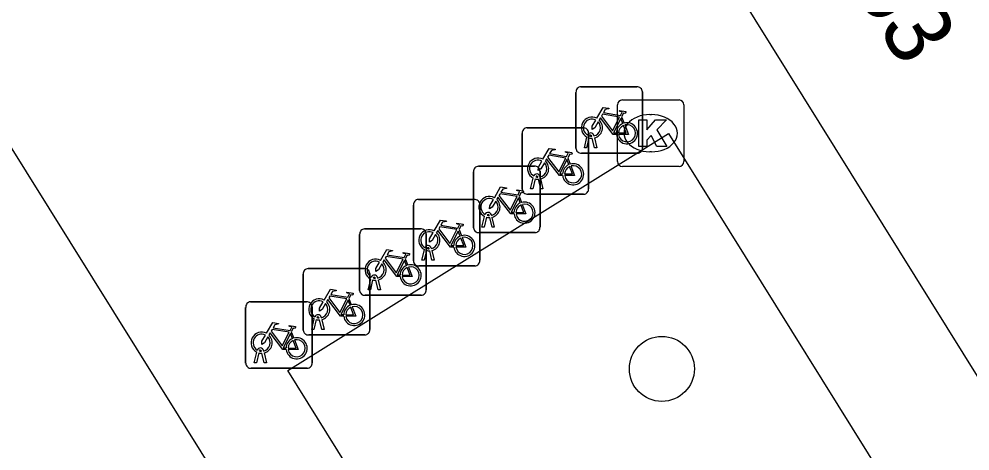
# Model space of a CAD drawing. Extents: x 159280 to 160375, y 384531 to 385872.
# Drawn here: x 159802.43 to 159816.74, y 385533.27 to 385539.77 of the extents above; entities that cross this region are included whole.
import ezdxf

# ---------------------------------------------------------------- set-up
doc = ezdxf.new("R2010")
doc.units = 0
for name, color, linetype in [('IMGEO_Boom', 7, 'Continuous'), ('IMGEO_Fietsenrek', 7, 'Continuous'), ('IMGEO_Kolk', 7, 'Continuous'), ('IMGEO_Pand', 7, 'Continuous'), ('IMGEO_Pand_nummerreeks', 7, 'Continuous'), ('IMGEO_Rijbaan_lokaal_open', 7, 'Continuous'), ('IMGEO_Voetpad_open', 7, 'Continuous')]:
    doc.layers.add(name, color=color, linetype=linetype)

msp = doc.modelspace()

# ---------------------------------------------------------------- linework, layer by layer
at = {"layer": 'IMGEO_Boom'}
msp.add_circle((159812.101, 385534.508), 0.489, dxfattribs=at)
at = {"layer": 'IMGEO_Fietsenrek'}
for p, q in [((159810.883, 385538.753), (159811.724, 385538.753)), ((159811.724, 385538.753), (159810.883, 385538.753)), ((159810.808, 385537.828), (159810.808, 385538.669)), ((159810.808, 385538.669), (159810.808, 385537.828)), ((159811.808, 385538.678), (159811.808, 385537.837)), ((159811.808, 385537.837), (159811.808, 385538.678)), ((159811.495, 385538.302), (159811.531, 385538.207)), ((159809.999, 385537.211), (159809.999, 385538.052)), ((159809.999, 385538.052), (159809.999, 385537.211)), ((159810.074, 385538.136), (159810.915, 385538.136)), ((159810.915, 385538.136), (159810.074, 385538.136)), ((159810.935, 385537.837), (159810.974, 385537.997)), ((159810.999, 385538.061), (159810.999, 385537.22)), ((159810.999, 385537.22), (159810.999, 385538.061)), ((159811.046, 385538.009), (159811.045, 385538.013)), ((159811.077, 385538.02), (159811.078, 385538.013)), ((159811.004, 385537.985), (159810.969, 385537.837)), ((159811.087, 385537.837), (159811.053, 385537.979)), ((159811.085, 385537.983), (159811.12, 385537.837)), ((159811.733, 385537.753), (159810.892, 385537.753)), ((159810.892, 385537.753), (159811.733, 385537.753)), ((159810.969, 385537.837), (159810.935, 385537.837)), ((159811.12, 385537.837), (159811.087, 385537.837)), ((159810.686, 385537.685), (159810.722, 385537.59)), ((159809.267, 385536.633), (159809.267, 385537.474)), ((159809.267, 385537.474), (159809.267, 385536.633)), ((159809.342, 385537.558), (159810.183, 385537.558)), ((159810.183, 385537.558), (159809.342, 385537.558)), ((159810.267, 385537.483), (159810.267, 385536.642)), ((159810.267, 385536.642), (159810.267, 385537.483)), ((159810.126, 385537.22), (159810.165, 385537.38)), ((159810.195, 385537.368), (159810.16, 385537.22)), ((159810.237, 385537.392), (159810.236, 385537.396)), ((159810.278, 385537.22), (159810.244, 385537.362)), ((159810.268, 385537.403), (159810.269, 385537.396)), ((159810.276, 385537.366), (159810.311, 385537.22)), ((159810.16, 385537.22), (159810.126, 385537.22)), ((159810.311, 385537.22), (159810.278, 385537.22)), ((159808.437, 385537.058), (159809.278, 385537.058)), ((159809.278, 385537.058), (159808.437, 385537.058)), ((159809.954, 385537.107), (159809.99, 385537.012)), ((159810.924, 385537.136), (159810.083, 385537.136)), ((159810.083, 385537.136), (159810.924, 385537.136)), ((159808.362, 385536.133), (159808.362, 385536.974)), ((159808.362, 385536.974), (159808.362, 385536.133)), ((159809.362, 385536.983), (159809.362, 385536.142)), ((159809.362, 385536.142), (159809.362, 385536.983)), ((159809.394, 385536.642), (159809.433, 385536.802)), ((159809.463, 385536.79), (159809.428, 385536.642)), ((159809.505, 385536.814), (159809.504, 385536.818)), ((159809.546, 385536.642), (159809.512, 385536.784)), ((159809.536, 385536.825), (159809.537, 385536.818)), ((159809.544, 385536.788), (159809.579, 385536.642)), ((159807.628, 385536.615), (159808.469, 385536.615)), ((159808.469, 385536.615), (159807.628, 385536.615)), ((159809.049, 385536.607), (159809.085, 385536.512)), ((159809.428, 385536.642), (159809.394, 385536.642)), ((159809.579, 385536.642), (159809.546, 385536.642)), ((159807.553, 385535.69), (159807.553, 385536.531)), ((159807.553, 385536.531), (159807.553, 385535.69)), ((159808.553, 385536.54), (159808.553, 385535.699)), ((159808.553, 385535.699), (159808.553, 385536.54)), ((159810.192, 385536.558), (159809.351, 385536.558)), ((159809.351, 385536.558), (159810.192, 385536.558)), ((159808.489, 385536.142), (159808.528, 385536.302)), ((159808.558, 385536.29), (159808.523, 385536.142)), ((159808.6, 385536.314), (159808.599, 385536.318)), ((159808.641, 385536.142), (159808.607, 385536.284)), ((159808.631, 385536.325), (159808.632, 385536.318)), ((159808.639, 385536.288), (159808.674, 385536.142)), ((159808.24, 385536.164), (159808.276, 385536.069)), ((159808.523, 385536.142), (159808.489, 385536.142)), ((159808.674, 385536.142), (159808.641, 385536.142)), ((159806.78, 385536.018), (159807.621, 385536.018)), ((159807.621, 385536.018), (159806.78, 385536.018)), ((159809.287, 385536.058), (159808.446, 385536.058)), ((159808.446, 385536.058), (159809.287, 385536.058)), ((159806.705, 385535.093), (159806.705, 385535.934)), ((159806.705, 385535.934), (159806.705, 385535.093)), ((159807.68, 385535.699), (159807.719, 385535.859)), ((159807.705, 385535.943), (159807.705, 385535.102)), ((159807.705, 385535.102), (159807.705, 385535.943)), ((159807.791, 385535.871), (159807.79, 385535.875)), ((159807.822, 385535.882), (159807.823, 385535.875)), ((159807.749, 385535.847), (159807.714, 385535.699)), ((159807.832, 385535.699), (159807.798, 385535.841)), ((159807.83, 385535.845), (159807.865, 385535.699)), ((159807.392, 385535.567), (159807.428, 385535.472)), ((159808.478, 385535.615), (159807.637, 385535.615)), ((159807.637, 385535.615), (159808.478, 385535.615)), ((159807.714, 385535.699), (159807.68, 385535.699)), ((159807.865, 385535.699), (159807.832, 385535.699)), ((159805.838, 385534.592), (159805.838, 385535.433)), ((159805.838, 385535.433), (159805.838, 385534.592)), ((159805.913, 385535.517), (159806.754, 385535.517)), ((159806.754, 385535.517), (159805.913, 385535.517)), ((159806.838, 385535.442), (159806.838, 385534.601)), ((159806.838, 385534.601), (159806.838, 385535.442)), ((159806.943, 385535.274), (159806.942, 385535.278)), ((159806.974, 385535.285), (159806.975, 385535.278)), ((159806.832, 385535.102), (159806.871, 385535.262)), ((159806.901, 385535.25), (159806.866, 385535.102)), ((159806.984, 385535.102), (159806.95, 385535.244)), ((159806.982, 385535.248), (159807.017, 385535.102)), ((159806.525, 385535.066), (159806.561, 385534.971)), ((159807.63, 385535.018), (159806.789, 385535.018)), ((159806.789, 385535.018), (159807.63, 385535.018)), ((159806.866, 385535.102), (159806.832, 385535.102)), ((159807.017, 385535.102), (159806.984, 385535.102)), ((159805.965, 385534.601), (159806.004, 385534.761)), ((159806.034, 385534.749), (159805.999, 385534.601)), ((159806.076, 385534.773), (159806.075, 385534.777)), ((159806.117, 385534.601), (159806.083, 385534.743)), ((159806.107, 385534.784), (159806.108, 385534.777)), ((159806.115, 385534.747), (159806.15, 385534.601)), ((159805.999, 385534.601), (159805.965, 385534.601)), ((159806.15, 385534.601), (159806.117, 385534.601)), ((159806.763, 385534.517), (159805.922, 385534.517)), ((159805.922, 385534.517), (159806.763, 385534.517))]:
    msp.add_line(p, q, dxfattribs=at)
for points in [[(159811.121, 385538.279), (159811.216, 385538.443), (159811.302, 385538.429), (159811.304, 385538.42), (159811.248, 385538.409), (159811.221, 385538.364), (159811.477, 385538.323)], [(159811.417, 385538.035), (159811.367, 385538.035), (159811.176, 385538.286), (159811.157, 385538.254)], [(159811.464, 385538.298), (159811.207, 385538.339), (159811.19, 385538.31), (159811.357, 385538.09), (159811.464, 385538.298)], [(159811.477, 385538.323), (159811.502, 385538.372), (159811.496, 385538.376), (159811.473, 385538.38), (159811.461, 385538.387), (159811.46, 385538.39), (159811.462, 385538.395), (159811.557, 385538.38), (159811.559, 385538.37), (159811.549, 385538.357), (159811.537, 385538.351), (159811.523, 385538.357), (159811.495, 385538.302)], [(159811.142, 385538.227), (159811.09, 385538.137), (159811.05, 385538.112), (159811.051, 385538.159), (159811.106, 385538.253)], [(159811.512, 385538.2), (159811.482, 385538.277), (159811.373, 385538.059), (159811.416, 385538.059)], [(159811.446, 385538.059), (159811.566, 385538.058), (159811.522, 385538.172)], [(159811.542, 385538.179), (159811.597, 385538.034), (159811.447, 385538.034)], [(159810.312, 385537.662), (159810.407, 385537.826), (159810.493, 385537.812), (159810.495, 385537.803), (159810.439, 385537.792), (159810.412, 385537.747), (159810.668, 385537.706)], [(159810.655, 385537.681), (159810.398, 385537.722), (159810.381, 385537.693), (159810.548, 385537.473), (159810.655, 385537.681)], [(159810.668, 385537.706), (159810.693, 385537.755), (159810.687, 385537.759), (159810.664, 385537.763), (159810.652, 385537.77), (159810.651, 385537.773), (159810.653, 385537.778), (159810.748, 385537.763), (159810.75, 385537.753), (159810.74, 385537.74), (159810.728, 385537.734), (159810.714, 385537.74), (159810.686, 385537.685)], [(159810.333, 385537.61), (159810.281, 385537.52), (159810.241, 385537.495), (159810.242, 385537.542), (159810.297, 385537.636)], [(159810.608, 385537.418), (159810.558, 385537.418), (159810.367, 385537.669), (159810.348, 385537.637)], [(159810.703, 385537.583), (159810.673, 385537.66), (159810.564, 385537.442), (159810.607, 385537.442)], [(159810.637, 385537.442), (159810.757, 385537.441), (159810.713, 385537.555)], [(159810.733, 385537.562), (159810.788, 385537.417), (159810.638, 385537.417)], [(159809.58, 385537.084), (159809.675, 385537.248), (159809.761, 385537.234), (159809.763, 385537.225), (159809.707, 385537.214), (159809.68, 385537.169), (159809.936, 385537.128)], [(159809.923, 385537.103), (159809.666, 385537.144), (159809.649, 385537.115), (159809.816, 385536.895), (159809.923, 385537.103)], [(159809.936, 385537.128), (159809.961, 385537.177), (159809.955, 385537.181), (159809.932, 385537.185), (159809.92, 385537.192), (159809.919, 385537.195), (159809.921, 385537.2), (159810.016, 385537.185), (159810.018, 385537.175), (159810.008, 385537.162), (159809.996, 385537.156), (159809.982, 385537.162), (159809.954, 385537.107)], [(159809.601, 385537.032), (159809.549, 385536.942), (159809.509, 385536.917), (159809.51, 385536.964), (159809.565, 385537.058)], [(159809.876, 385536.84), (159809.826, 385536.84), (159809.635, 385537.091), (159809.616, 385537.059)], [(159809.971, 385537.005), (159809.941, 385537.082), (159809.832, 385536.864), (159809.875, 385536.864)], [(159809.905, 385536.864), (159810.025, 385536.863), (159809.981, 385536.977)], [(159810.001, 385536.984), (159810.056, 385536.839), (159809.906, 385536.839)], [(159808.675, 385536.584), (159808.77, 385536.748), (159808.856, 385536.734), (159808.858, 385536.725), (159808.802, 385536.714), (159808.775, 385536.669), (159809.031, 385536.628)], [(159808.971, 385536.34), (159808.921, 385536.34), (159808.73, 385536.591), (159808.711, 385536.559)], [(159809.018, 385536.603), (159808.761, 385536.644), (159808.744, 385536.615), (159808.911, 385536.395), (159809.018, 385536.603)], [(159809.066, 385536.505), (159809.036, 385536.582), (159808.927, 385536.364), (159808.97, 385536.364)], [(159809.031, 385536.628), (159809.056, 385536.677), (159809.05, 385536.681), (159809.027, 385536.685), (159809.015, 385536.692), (159809.014, 385536.695), (159809.016, 385536.7), (159809.111, 385536.685), (159809.113, 385536.675), (159809.103, 385536.662), (159809.091, 385536.656), (159809.077, 385536.662), (159809.049, 385536.607)], [(159808.696, 385536.532), (159808.644, 385536.442), (159808.604, 385536.417), (159808.605, 385536.464), (159808.66, 385536.558)], [(159809, 385536.364), (159809.12, 385536.363), (159809.076, 385536.477)], [(159809.096, 385536.484), (159809.151, 385536.339), (159809.001, 385536.339)], [(159807.866, 385536.141), (159807.961, 385536.305), (159808.047, 385536.291), (159808.049, 385536.282), (159807.993, 385536.271), (159807.966, 385536.226), (159808.222, 385536.185)], [(159808.162, 385535.897), (159808.112, 385535.897), (159807.921, 385536.148), (159807.902, 385536.116)], [(159808.209, 385536.16), (159807.952, 385536.201), (159807.935, 385536.172), (159808.102, 385535.952), (159808.209, 385536.16)], [(159808.257, 385536.062), (159808.227, 385536.139), (159808.118, 385535.921), (159808.161, 385535.921)], [(159808.222, 385536.185), (159808.247, 385536.234), (159808.241, 385536.238), (159808.218, 385536.242), (159808.206, 385536.249), (159808.205, 385536.252), (159808.207, 385536.257), (159808.302, 385536.242), (159808.304, 385536.232), (159808.294, 385536.219), (159808.282, 385536.213), (159808.268, 385536.219), (159808.24, 385536.164)], [(159807.887, 385536.089), (159807.835, 385535.999), (159807.795, 385535.974), (159807.796, 385536.021), (159807.851, 385536.115)], [(159808.191, 385535.921), (159808.311, 385535.92), (159808.267, 385536.034)], [(159808.287, 385536.041), (159808.342, 385535.896), (159808.192, 385535.896)], [(159807.018, 385535.544), (159807.113, 385535.708), (159807.199, 385535.694), (159807.201, 385535.685), (159807.145, 385535.674), (159807.118, 385535.629), (159807.374, 385535.588)], [(159807.361, 385535.563), (159807.104, 385535.604), (159807.087, 385535.575), (159807.254, 385535.355), (159807.361, 385535.563)], [(159807.374, 385535.588), (159807.399, 385535.637), (159807.393, 385535.641), (159807.37, 385535.645), (159807.358, 385535.652), (159807.357, 385535.655), (159807.359, 385535.66), (159807.454, 385535.645), (159807.456, 385535.635), (159807.446, 385535.622), (159807.434, 385535.616), (159807.42, 385535.622), (159807.392, 385535.567)], [(159807.039, 385535.492), (159806.987, 385535.402), (159806.947, 385535.377), (159806.948, 385535.424), (159807.003, 385535.518)], [(159807.314, 385535.3), (159807.264, 385535.3), (159807.073, 385535.551), (159807.054, 385535.519)], [(159807.409, 385535.465), (159807.379, 385535.542), (159807.27, 385535.324), (159807.313, 385535.324)], [(159807.343, 385535.324), (159807.463, 385535.323), (159807.419, 385535.437)], [(159807.439, 385535.444), (159807.494, 385535.299), (159807.344, 385535.299)], [(159806.151, 385535.043), (159806.246, 385535.207), (159806.332, 385535.193), (159806.334, 385535.184), (159806.278, 385535.173), (159806.251, 385535.128), (159806.507, 385535.087)], [(159806.507, 385535.087), (159806.532, 385535.136), (159806.526, 385535.14), (159806.503, 385535.144), (159806.491, 385535.151), (159806.49, 385535.154), (159806.492, 385535.159), (159806.587, 385535.144), (159806.589, 385535.134), (159806.579, 385535.121), (159806.567, 385535.115), (159806.553, 385535.121), (159806.525, 385535.066)], [(159806.172, 385534.991), (159806.12, 385534.901), (159806.08, 385534.876), (159806.081, 385534.923), (159806.136, 385535.017)], [(159806.447, 385534.799), (159806.397, 385534.799), (159806.206, 385535.05), (159806.187, 385535.018)], [(159806.494, 385535.062), (159806.237, 385535.103), (159806.22, 385535.074), (159806.387, 385534.854), (159806.494, 385535.062)], [(159806.542, 385534.964), (159806.512, 385535.041), (159806.403, 385534.823), (159806.446, 385534.823)], [(159806.476, 385534.823), (159806.596, 385534.822), (159806.552, 385534.936)], [(159806.572, 385534.943), (159806.627, 385534.798), (159806.477, 385534.798)]]:
    msp.add_lwpolyline(points, dxfattribs=at)
for centre, radius, start, end in [((159810.886, 385538.675), 0.0779, 92.4484, 184.2845), ((159810.886, 385538.675), 0.0779, 92.4484, 184.2845), ((159811.73, 385538.675), 0.0779, 2.4484, 94.2845), ((159811.73, 385538.675), 0.0779, 2.4484, 94.2845), ((159811.048, 385538.138), 0.159, 62.6766, 242.1369), ((159811.048, 385538.138), 0.129, 63.3192, 238.903), ((159811.048, 385538.138), 0.129, 283.6043, 43.4302), ((159811.048, 385538.138), 0.159, 283.5766, 46.6042), ((159811.575, 385538.054), 0.159, 113.3408, 178.3217), ((159811.575, 385538.054), 0.159, 187.0065, 105.7708), ((159811.575, 385538.054), 0.129, 113.923, 177.9556), ((159811.575, 385538.054), 0.129, 188.6715, 104.5883), ((159810.077, 385538.058), 0.0779, 92.4484, 184.2845), ((159810.077, 385538.058), 0.0779, 92.4484, 184.2845), ((159810.921, 385538.058), 0.0779, 2.4484, 94.2845), ((159810.921, 385538.058), 0.0779, 2.4484, 94.2845), ((159811.028, 385538.009), 0.0499, 12.8025, 158.6934), ((159811.028, 385538.009), 0.0174, 12.8025, 163.4502), ((159811.048, 385538.138), 0.129, 253.415, 269.0204), ((159811.048, 385538.138), 0.159, 253.9967, 271.7867), ((159810.886, 385537.831), 0.0779, 182.4484, 274.2845), ((159810.886, 385537.831), 0.0779, 182.4484, 274.2845), ((159811.73, 385537.831), 0.0779, 272.4484, 4.2845), ((159811.73, 385537.831), 0.0779, 272.4484, 4.2845), ((159810.239, 385537.521), 0.159, 62.6766, 242.1369), ((159810.239, 385537.521), 0.129, 63.3192, 238.903), ((159810.239, 385537.521), 0.129, 283.6043, 43.4302), ((159810.239, 385537.521), 0.159, 283.5766, 46.6042), ((159810.766, 385537.437), 0.159, 113.3408, 178.3217), ((159810.766, 385537.437), 0.159, 187.0065, 105.7708), ((159809.345, 385537.48), 0.0779, 92.4484, 184.2845), ((159809.345, 385537.48), 0.0779, 92.4484, 184.2845), ((159810.219, 385537.392), 0.0499, 12.8025, 158.6934), ((159810.189, 385537.48), 0.0779, 2.4484, 94.2845), ((159810.189, 385537.48), 0.0779, 2.4484, 94.2845), ((159810.766, 385537.437), 0.129, 113.923, 177.9556), ((159810.766, 385537.437), 0.129, 188.6715, 104.5883), ((159810.239, 385537.521), 0.159, 253.9967, 271.7867), ((159810.219, 385537.392), 0.0174, 12.8025, 163.4502), ((159810.239, 385537.521), 0.129, 253.415, 269.0204), ((159810.077, 385537.214), 0.0779, 182.4484, 274.2845), ((159810.077, 385537.214), 0.0779, 182.4484, 274.2845), ((159810.921, 385537.214), 0.0779, 272.4484, 4.2845), ((159810.921, 385537.214), 0.0779, 272.4484, 4.2845), ((159808.44, 385536.98), 0.0779, 92.4484, 184.2845), ((159808.44, 385536.98), 0.0779, 92.4484, 184.2845), ((159809.284, 385536.98), 0.0779, 2.4484, 94.2845), ((159809.284, 385536.98), 0.0779, 2.4484, 94.2845), ((159809.507, 385536.943), 0.159, 62.6766, 242.1369), ((159809.507, 385536.943), 0.129, 63.3192, 238.903), ((159809.507, 385536.943), 0.129, 283.6043, 43.4302), ((159809.507, 385536.943), 0.159, 283.5766, 46.6042), ((159810.034, 385536.859), 0.159, 113.3408, 178.3217), ((159810.034, 385536.859), 0.159, 187.0065, 105.7708), ((159809.487, 385536.814), 0.0499, 12.8025, 158.6934), ((159810.034, 385536.859), 0.129, 113.923, 177.9556), ((159810.034, 385536.859), 0.129, 188.6715, 104.5883), ((159809.507, 385536.943), 0.159, 253.9967, 271.7867), ((159809.487, 385536.814), 0.0174, 12.8025, 163.4502), ((159809.507, 385536.943), 0.129, 253.415, 269.0204), ((159807.631, 385536.537), 0.0779, 92.4484, 184.2845), ((159807.631, 385536.537), 0.0779, 92.4484, 184.2845), ((159808.602, 385536.443), 0.159, 62.6766, 242.1369), ((159808.475, 385536.537), 0.0779, 2.4484, 94.2845), ((159808.475, 385536.537), 0.0779, 2.4484, 94.2845), ((159808.602, 385536.443), 0.129, 63.3192, 238.903), ((159809.345, 385536.636), 0.0779, 182.4484, 274.2845), ((159809.345, 385536.636), 0.0779, 182.4484, 274.2845), ((159810.189, 385536.636), 0.0779, 272.4484, 4.2845), ((159810.189, 385536.636), 0.0779, 272.4484, 4.2845), ((159808.602, 385536.443), 0.129, 283.6043, 43.4302), ((159808.602, 385536.443), 0.159, 283.5766, 46.6042), ((159809.129, 385536.359), 0.159, 113.3408, 178.3217), ((159809.129, 385536.359), 0.159, 187.0065, 105.7708), ((159809.129, 385536.359), 0.129, 113.923, 177.9556), ((159809.129, 385536.359), 0.129, 188.6715, 104.5883), ((159808.582, 385536.314), 0.0499, 12.8025, 158.6934), ((159808.602, 385536.443), 0.159, 253.9967, 271.7867), ((159808.582, 385536.314), 0.0174, 12.8025, 163.4502), ((159808.602, 385536.443), 0.129, 253.415, 269.0204), ((159807.793, 385536), 0.159, 62.6766, 242.1369), ((159809.284, 385536.136), 0.0779, 272.4484, 4.2845), ((159809.284, 385536.136), 0.0779, 272.4484, 4.2845), ((159806.783, 385535.94), 0.0779, 92.4484, 184.2845), ((159806.783, 385535.94), 0.0779, 92.4484, 184.2845), ((159807.627, 385535.94), 0.0779, 2.4484, 94.2845), ((159807.627, 385535.94), 0.0779, 2.4484, 94.2845), ((159807.793, 385536), 0.129, 63.3192, 238.903), ((159807.793, 385536), 0.129, 283.6043, 43.4302), ((159807.793, 385536), 0.159, 283.5766, 46.6042), ((159808.32, 385535.916), 0.159, 113.3408, 178.3217), ((159808.32, 385535.916), 0.159, 187.0065, 105.7708), ((159808.32, 385535.916), 0.129, 113.923, 177.9556), ((159808.32, 385535.916), 0.129, 188.6715, 104.5883), ((159808.44, 385536.136), 0.0779, 182.4484, 274.2845), ((159808.44, 385536.136), 0.0779, 182.4484, 274.2845), ((159807.773, 385535.871), 0.0499, 12.8025, 158.6934), ((159807.773, 385535.871), 0.0174, 12.8025, 163.4502), ((159807.793, 385536), 0.129, 253.415, 269.0204), ((159807.793, 385536), 0.159, 253.9967, 271.7867), ((159807.631, 385535.693), 0.0779, 182.4484, 274.2845), ((159807.631, 385535.693), 0.0779, 182.4484, 274.2845), ((159808.475, 385535.693), 0.0779, 272.4484, 4.2845), ((159808.475, 385535.693), 0.0779, 272.4484, 4.2845), ((159805.916, 385535.439), 0.0779, 92.4484, 184.2845), ((159805.916, 385535.439), 0.0779, 92.4484, 184.2845), ((159806.76, 385535.439), 0.0779, 2.4484, 94.2845), ((159806.76, 385535.439), 0.0779, 2.4484, 94.2845), ((159806.945, 385535.403), 0.159, 62.6766, 242.1369), ((159806.945, 385535.403), 0.129, 63.3192, 238.903), ((159806.945, 385535.403), 0.129, 283.6043, 43.4302), ((159806.945, 385535.403), 0.159, 283.5766, 46.6042), ((159807.472, 385535.319), 0.159, 113.3408, 178.3217), ((159807.472, 385535.319), 0.159, 187.0065, 105.7708), ((159807.472, 385535.319), 0.129, 113.923, 177.9556), ((159807.472, 385535.319), 0.129, 188.6715, 104.5883), ((159806.925, 385535.274), 0.0499, 12.8025, 158.6934), ((159806.925, 385535.274), 0.0174, 12.8025, 163.4502), ((159806.945, 385535.403), 0.129, 253.415, 269.0204), ((159806.945, 385535.403), 0.159, 253.9967, 271.7867), ((159806.078, 385534.902), 0.159, 62.6766, 242.1369), ((159806.078, 385534.902), 0.129, 63.3192, 238.903), ((159806.078, 385534.902), 0.159, 283.5766, 46.6042), ((159806.783, 385535.096), 0.0779, 182.4484, 274.2845), ((159806.783, 385535.096), 0.0779, 182.4484, 274.2845), ((159807.627, 385535.096), 0.0779, 272.4484, 4.2845), ((159807.627, 385535.096), 0.0779, 272.4484, 4.2845), ((159806.078, 385534.902), 0.129, 283.6043, 43.4302), ((159806.605, 385534.818), 0.159, 113.3408, 178.3217), ((159806.605, 385534.818), 0.159, 187.0065, 105.7708), ((159806.605, 385534.818), 0.129, 113.923, 177.9556), ((159806.605, 385534.818), 0.129, 188.6715, 104.5883), ((159806.058, 385534.773), 0.0499, 12.8025, 158.6934), ((159806.078, 385534.902), 0.159, 253.9967, 271.7867), ((159806.058, 385534.773), 0.0174, 12.8025, 163.4502), ((159806.078, 385534.902), 0.129, 253.415, 269.0204), ((159805.916, 385534.595), 0.0779, 182.4484, 274.2845), ((159805.916, 385534.595), 0.0779, 182.4484, 274.2845), ((159806.76, 385534.595), 0.0779, 272.4484, 4.2845), ((159806.76, 385534.595), 0.0779, 272.4484, 4.2845)]:
    msp.add_arc(centre, radius, start, end, dxfattribs=at)
at = {"layer": 'IMGEO_Kolk'}
for p, q in [((159811.432, 385537.629), (159811.432, 385538.481)), ((159811.507, 385538.555), (159812.359, 385538.555)), ((159812.433, 385538.481), (159812.433, 385537.629)), ((159811.92, 385538.335), (159811.945, 385538.335)), ((159811.943, 385537.775), (159811.918, 385537.775)), ((159812.359, 385537.555), (159811.507, 385537.555))]:
    msp.add_line(p, q, dxfattribs=at)
for points in [[(159811.432, 385537.629), (159811.432, 385538.481)], [(159811.507, 385538.555), (159812.359, 385538.555)], [(159812.433, 385538.481), (159812.433, 385537.629)], [(159811.753, 385538.255), (159811.876, 385538.255), (159811.876, 385538.104), (159812.006, 385538.255), (159812.17, 385538.255), (159812.024, 385538.104), (159812.177, 385537.855), (159812.025, 385537.855), (159811.94, 385538.019), (159811.876, 385537.952), (159811.876, 385537.855), (159811.753, 385537.855), (159811.753, 385538.255)], [(159812.359, 385537.555), (159811.507, 385537.555)]]:
    msp.add_lwpolyline(points, dxfattribs=at)
for centre, start, end in [((159811.509, 385538.479), 91.552, 178.448), ((159811.509, 385538.479), 91.552, 178.448), ((159812.357, 385538.479), 1.552, 88.448), ((159812.357, 385538.479), 1.552, 88.448), ((159811.509, 385537.631), 181.552, 268.448), ((159811.509, 385537.631), 181.552, 268.448), ((159812.357, 385537.631), 271.552, 358.448), ((159812.357, 385537.631), 271.552, 358.448)]:
    msp.add_arc(centre, 0.0765, start, end, dxfattribs=at)
for centre, major_axis, ratio, start_param, end_param in [((159811.919, 385538.055), (-0.387, 0.002), 0.722429, 4.712389, 7.853982), ((159811.944, 385538.055), (-0.39, 0.002), 0.717154, 1.570796, 4.712389)]:
    msp.add_ellipse(centre, major_axis=major_axis, ratio=ratio, start_param=start_param, end_param=end_param, dxfattribs=at)
at = {"layer": 'IMGEO_Pand'}
msp.add_lwpolyline([(159817.007, 385580.869), (159811.586, 385577.468), (159805.406, 385573.591), (159804.077, 385575.728), (159802.913, 385574.996), (159794.714, 385569.897), (159821.203, 385527.404), (159836.253, 385503.261)], dxfattribs=at)
at = {"layer": 'IMGEO_Rijbaan_lokaal_open'}
msp.add_lwpolyline([(159777.319, 385577.896), (159835.286, 385484.963)], dxfattribs=at)
at = {"layer": 'IMGEO_Voetpad_open'}
msp.add_lwpolyline([(159809.878, 385529.013), (159806.473, 385534.483), (159812.202, 385538.048), (159840.851, 385492.078)], dxfattribs=at)

# ---------------------------------------------------------------- texts
at = {"layer": 'IMGEO_Pand_nummerreeks'}
msp.add_text('1-63', height=1, rotation=301.9365, dxfattribs=at).set_placement((159814.316, 385541.288))

doc.saveas('drawing.dxf')
